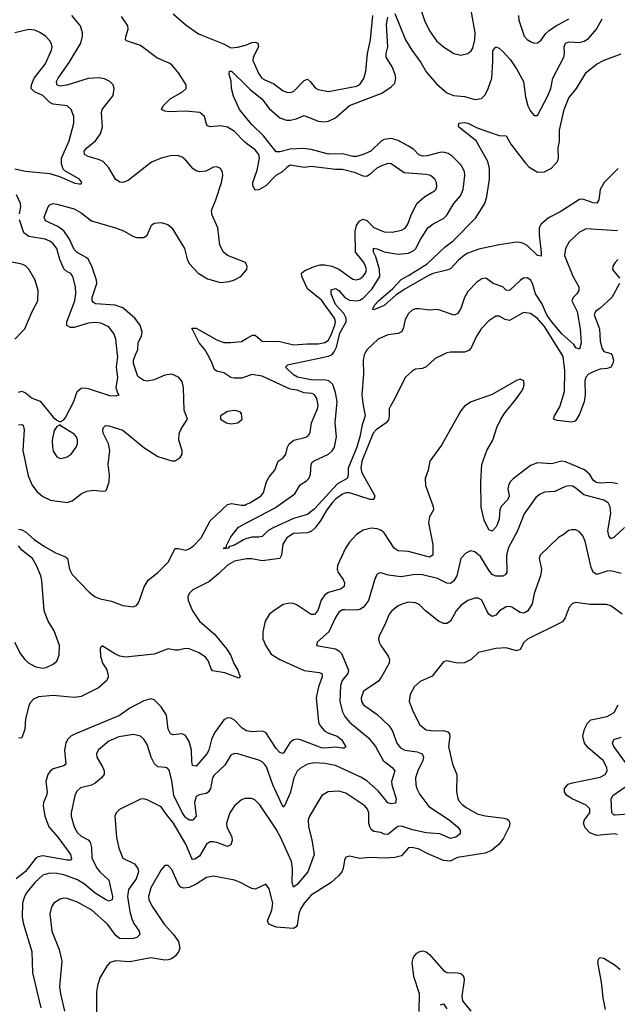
# Model space of a CAD drawing. Header units: inches. Extents: x 1843162 to 1959474, y 907081 to 1016326.
# Tile 259 of 656: x 1898698 to 1902128, y 926270 to 931925. Entities that reach past the tile are written whole.
import ezdxf

# ---------------------------------------------------------------- set-up
doc = ezdxf.new("R2010")
doc.units = ezdxf.units.IN
doc.header["$MEASUREMENT"] = 0
for name, color, linetype in [('B8992', 7, 'Continuous'), ('B8993', 7, 'Continuous'), ('B9902', 7, 'Continuous'), ('B9903', 7, 'Continuous')]:
    doc.layers.add(name, color=color, linetype=linetype)

msp = doc.modelspace()

# ---------------------------------------------------------------- linework, layer by layer
at = {"layer": 'B8992', "color": 5}
for points, elevation in [([(1898690, 929786), (1898710, 929790.9), (1898730, 929782.5), (1898770, 929751), (1898814.5, 929734.5), (1898890, 929642), (1898910, 929624.7), (1898930, 929616), (1898950, 929626), (1898960.1, 929639.9), (1899007.4, 929732.6), (1899027.3, 929790), (1899050, 929809), (1899070, 929811.2), (1899090, 929807.3), (1899213.3, 929766.7), (1899250, 929764.9), (1899268, 929770), (1899260.2, 929780.2), (1899252, 929810), (1899260.3, 929870), (1899252.9, 929930), (1899260.7, 929990), (1899259.6, 930000)], 640), ([(1898690, 929598.2), (1898710, 929600.3), (1898716.5, 929596.5), (1898723.6, 929570), (1898715, 929450), (1898746.1, 929306.1), (1898770, 929251.7), (1898795.2, 929215.2), (1898830, 929186.2), (1898874.1, 929165.9), (1898970, 929151.7), (1898998.9, 929161.1), (1899050, 929201.5), (1899082.5, 929217.5), (1899123.5, 929223.5), (1899170, 929216.5), (1899190, 929219.3), (1899195.5, 929224.5), (1899211.4, 929270), (1899212.5, 929310), (1899205.7, 929370), (1899215.6, 929450), (1899207.2, 929490), (1899176.7, 929550), (1899174.5, 929570), (1899178, 929582), (1899190, 929594.7), (1899210, 929593), (1899290, 929567), (1899410, 929467.8), (1899490, 929416.9), (1899570, 929390.5), (1899590, 929390.5), (1899618.4, 929410), (1899629.6, 929430), (1899629.6, 929450), (1899611.6, 929510), (1899612.5, 929547.5), (1899625, 929575), (1899661.6, 929630), (1899641.7, 929681.7), (1899637.7, 929810), (1899630, 929846.6), (1899610, 929871.6), (1899570, 929889.1), (1899530, 929883.7), (1899470, 929856.1), (1899430, 929848.1), (1899410, 929852.8), (1899375, 929875), (1899351.5, 929950), (1899351.1, 929970), (1899362.9, 930000)], 620), ([(1900000, 929876.6), (1899972.9, 929867.1), (1899926.8, 929866.8), (1899909.1, 929869.1), (1899870, 929895.9), (1899826.4, 929906.4), (1899815.6, 929915.6), (1899799.3, 929959.3), (1899776.8, 930000)], 580), ([(1898690, 928998), (1898710, 928994.4), (1898730, 928983.7), (1898780.1, 928940.1), (1898840.1, 928900.1), (1898903.3, 928863.3), (1898960.6, 928840.6), (1898971.8, 928830), (1898983.3, 928770), (1898998.9, 928738.9), (1899096.8, 928636.8), (1899130, 928611), (1899159.1, 928599.1), (1899224.7, 928584.7), (1899290, 928560.3), (1899350, 928552.4), (1899370, 928561.6), (1899381, 928579), (1899412.7, 928667.3), (1899434.6, 928705.4), (1899490, 928750.1), (1899550.5, 928810), (1899590, 928887.8), (1899610, 928888.4), (1899650, 928878.5), (1899670, 928885.6), (1899696.1, 928903.9), (1899738.4, 928950), (1899790, 929046), (1899890, 929140.3), (1899913.4, 929146.6), (1899970, 929136.5), (1899990, 929137.4), (1900000, 929141.7)], 580), ([(1900000, 928944.6), (1899981.9, 928938.1), (1899930, 928907.6), (1899901.5, 928898.5), (1899894, 928890), (1899870, 928885.1), (1899870, 928891.8), (1899884.9, 928895.1), (1899884.2, 928904.2), (1899910, 928954.2), (1899953.6, 929010), (1900000, 929034.6)], 560), ([(1898666.8, 928350), (1898702.3, 928282.3), (1898726.5, 928250), (1898750, 928229.3), (1898790, 928208.4), (1898830, 928200.2), (1898850, 928203.8), (1898890, 928223.6), (1898910, 928241.1), (1898924.6, 928275.4), (1898926.7, 928330), (1898895.6, 928415.6), (1898860.9, 928470), (1898838, 928530), (1898824.9, 928704.9), (1898819.1, 928730), (1898794.5, 928790), (1898771.4, 928831.4), (1898710, 928878.7), (1898690, 928903.5)], 580), ([(1900000, 928827.7), (1899990, 928827.2), (1899930, 928814.4), (1899890, 928791.9), (1899838.1, 928741.9), (1899782.6, 928697.4), (1899692, 928650), (1899670.2, 928630), (1899662.6, 928610), (1899663.9, 928590), (1899690.2, 928530), (1899730, 928471.3), (1899815.2, 928395.2), (1899886.6, 928310), (1899910, 928273), (1899927.4, 928227.4), (1899950.1, 928190), (1899963, 928150), (1899955.9, 928144.1), (1899874.3, 928174.3), (1899805, 928185), (1899796.6, 928196.6), (1899781.7, 928241.7), (1899764.1, 928264.1), (1899728.5, 928288.5), (1899670, 928311.6), (1899646.7, 928313.3), (1899610, 928304.3), (1899590, 928304.3), (1899550, 928312), (1899470, 928281.7), (1899304.1, 928264.1), (1899273, 928270), (1899243.6, 928283.6), (1899170, 928329.4), (1899160.6, 928319.4), (1899158.7, 928310), (1899160.9, 928270), (1899173.5, 928230), (1899195, 928195), (1899204.3, 928170), (1899205.6, 928150), (1899198.1, 928130), (1899150, 928088.3), (1899050, 928037.7), (1899010, 928032.8), (1898890, 928043.6), (1898804.9, 928035.1), (1898776.8, 928023.2), (1898758.3, 928001.7), (1898750, 927984.2), (1898731.4, 927910), (1898727.7, 927850), (1898710, 927800.5), (1898690, 927799)], 580), ([(1899999.9, 927839.9), (1899975.3, 927855.3), (1899930, 927901.4), (1899910, 927913.6), (1899890, 927914.6), (1899870, 927904.2), (1899816, 927830), (1899798.9, 927790), (1899784.1, 927730), (1899772, 927708), (1899710, 927638.5), (1899690, 927640.7), (1899684.8, 927664.8), (1899683, 927730), (1899670, 927779.1), (1899650, 927813.8), (1899630, 927823.7), (1899578.5, 927818.5), (1899563.4, 927823.4), (1899549.8, 927850.2), (1899540.7, 927930), (1899510, 927978.5), (1899470, 928018.7), (1899450, 928024.2), (1899410, 928013.3), (1899330, 927970.4), (1899270, 927927.8), (1899017.1, 927822.9), (1898990.8, 927809.2), (1898971.4, 927790), (1898962, 927770), (1898954.6, 927730), (1898962.7, 927650), (1898950, 927639.8), (1898890, 927622.9), (1898871.8, 927608.2), (1898858.5, 927590), (1898846.6, 927550), (1898854.3, 927490), (1898851.5, 927470), (1898834.6, 927430), (1898831.6, 927410), (1898841.2, 927350), (1898865.6, 927290), (1898917, 927230), (1898976.6, 927150), (1898989.3, 927130), (1898994.8, 927105.2), (1898990, 927098.7), (1898970, 927098.3), (1898830, 927123.2), (1898802.6, 927117.4), (1898790, 927108.4), (1898730, 927033.4), (1898677, 926990)], 620), ([(1900000, 927693.8), (1899950, 927708.7), (1899930, 927710.8), (1899910, 927701.3), (1899875.6, 927644.4), (1899813.1, 927586.8), (1899804.8, 927570), (1899793.1, 927510), (1899781.2, 927490), (1899770, 927481.4), (1899726.8, 927473.2), (1899710, 927463), (1899701.7, 927430), (1899710.2, 927350), (1899691.9, 927328.1), (1899670, 927326.9), (1899650, 927342.7), (1899630, 927370.8), (1899582.2, 927470), (1899570, 927555.1), (1899555.5, 927615.5), (1899546.5, 927626.5), (1899534, 927630), (1899490, 927633.3), (1899470.4, 927650.4), (1899451.6, 927690), (1899430, 927761.6), (1899410, 927793), (1899390.7, 927810.7), (1899350, 927820.3), (1899266.3, 927806.3), (1899210, 927782), (1899148.9, 927731.1), (1899138.3, 927710), (1899139.5, 927690), (1899175, 927630), (1899182, 927610), (1899181.7, 927590), (1899167.6, 927570), (1899130, 927539.8), (1899110, 927528.5), (1899046.7, 927513.3), (1899025.6, 927494.4), (1899014, 927470), (1898992, 927370), (1898992, 927350), (1899009.4, 927290), (1899030, 927254), (1899050, 927235.6), (1899090, 927215.5), (1899101.5, 927201.5), (1899109.5, 927170), (1899112.3, 927110), (1899142.3, 927050), (1899157.5, 927030), (1899210, 926983.1), (1899230.1, 926890), (1899229.1, 926870.9), (1899210, 926863.2), (1899190, 926872.7), (1899130, 926908.5), (1899070, 926960.8), (1899030, 926985), (1898950, 927013.7), (1898910, 927022.1), (1898870, 927022.8), (1898830, 927011.1), (1898783.5, 926970), (1898737.3, 926910), (1898726, 926890), (1898714.5, 926850), (1898710.8, 926770), (1898718.8, 926730), (1898767.3, 926572.7), (1898770.8, 926450), (1898819.7, 926250)], 640), ([(1900000, 927452.2), (1899990, 927452.6), (1899970, 927444.7), (1899930, 927409.7), (1899903.2, 927370), (1899885.2, 927310), (1899887.3, 927290), (1899914.3, 927230), (1899917.8, 927210), (1899910, 927186.3), (1899890, 927177.2), (1899830, 927199.3), (1899810, 927204), (1899790, 927202.5), (1899769.7, 927190.3), (1899730, 927120.2), (1899703, 927103), (1899690, 927102.2), (1899686.5, 927106.5), (1899651.4, 927190), (1899581.2, 927310), (1899539.7, 927359.7), (1899510, 927403.9), (1899430, 927445.1), (1899410, 927449.7), (1899390, 927447.6), (1899270, 927389.6), (1899250.4, 927370), (1899243.1, 927350), (1899253.5, 927230), (1899266.6, 927166.6), (1899290.1, 927110.1), (1899356.3, 927076.3), (1899375.3, 927050), (1899378.8, 927030), (1899365.4, 926990), (1899322.2, 926930), (1899316, 926890), (1899330, 926803), (1899341.4, 926761.4), (1899353.2, 926733.2), (1899383.1, 926690), (1899387, 926670), (1899370, 926654.3), (1899351.5, 926648.5), (1899290, 926645.2), (1899270, 926648.3), (1899250, 926664.9), (1899200.6, 926730), (1899112.1, 926810), (1899030, 926857.2), (1898970, 926878), (1898950, 926879.2), (1898930, 926873.3), (1898894, 926850), (1898880.3, 926830), (1898870.3, 926790), (1898882, 926690), (1898924.6, 926584.6), (1898938.7, 926518.7), (1898926.7, 926370), (1898931.6, 926330), (1898955.5, 926230)], 660), ([(1900000, 926950.9), (1899968.1, 926968.1), (1899930, 926982.2), (1899810, 927006.6), (1899770, 926998.4), (1899710, 926960.2), (1899670, 926941.2), (1899637, 926937), (1899623.2, 926943.2), (1899610, 926958.3), (1899570, 927043.6), (1899550, 927067.3), (1899530, 927067), (1899510, 927042.9), (1899450, 926939.7), (1899436.3, 926890), (1899439.7, 926870), (1899459.2, 926830), (1899527.7, 926730), (1899580.9, 926670), (1899609.4, 926630), (1899617.2, 926590), (1899609.3, 926570.7), (1899590, 926547.2), (1899568.1, 926531.9), (1899550, 926525.9), (1899530, 926524.2), (1899450, 926537.5), (1899330, 926514), (1899250, 926519.7), (1899214, 926510), (1899197.1, 926490), (1899158.2, 926421.8), (1899143.4, 926376.6), (1899137.7, 926342.2), (1899138, 926190)], 680)]:
    msp.add_lwpolyline(points, dxfattribs=dict(at, elevation=elevation))
for points, elevation in [([(1899930, 929681.1), (1899890, 929674.5), (1899850.6, 929650), (1899850.6, 929630), (1899884, 929610), (1899910, 929604.4), (1899950, 929608.9), (1899974.5, 929630), (1899970, 929662), (1899965.2, 929670), (1899950, 929677.6)], 620), ([(1898930, 929598), (1898910, 929589.2), (1898895.3, 929564.7), (1898884.6, 929510), (1898886, 929470), (1898890, 929446.8), (1898910, 929414.8), (1898930, 929404.9), (1898950, 929407.7), (1898970, 929414), (1898992.3, 929430), (1899020.7, 929470), (1899029.6, 929490), (1899029.6, 929510), (1899022.9, 929530), (1899010, 929544.5), (1898935.3, 929590)], 640)]:
    msp.add_lwpolyline(points, close=True, dxfattribs=dict(at, elevation=elevation))
at = {"layer": 'B8993', "color": 5}
for points, elevation in [([(1899578.6, 931958.6), (1899652.8, 931892.8), (1899723.3, 931843.3), (1899866.7, 931786.7), (1899910, 931763.4), (1899950, 931766.9), (1899999.7, 931780.3), (1900000, 931780.5)], 580), ([(1900000, 930517.1), (1899993.2, 930530), (1899889.9, 930569.9), (1899867.3, 930590), (1899846.4, 930630), (1899834.6, 930730), (1899802.4, 930802.4), (1899797.7, 930830), (1899822.9, 930890), (1899855.6, 930990), (1899863.1, 931030), (1899860.9, 931050), (1899849.8, 931069.8), (1899830, 931079.2), (1899810, 931077.8), (1899765.8, 931054.2), (1899730, 931050.4), (1899710, 931056.1), (1899690.5, 931070), (1899650, 931120.8), (1899630, 931136.2), (1899610, 931143.5), (1899570, 931144.6), (1899510, 931130.6), (1899453.5, 931106.5), (1899319.2, 931000.8), (1899290, 930990.9), (1899271.9, 930991.9), (1899248.2, 931008.2), (1899210, 931075), (1899175.8, 931110), (1899150, 931122.1), (1899090, 931138.8), (1899069.8, 931150), (1899068.5, 931170), (1899082.4, 931190), (1899133.2, 931230), (1899161, 931270), (1899173.6, 931310), (1899167.6, 931390), (1899171.5, 931408.5), (1899234, 931490), (1899240.4, 931530), (1899233.3, 931550), (1899215.8, 931570), (1899185.2, 931585.2), (1899152, 931592), (1899090, 931587.2), (1898968.9, 931548.9), (1898930, 931543.6), (1898911.6, 931551.6), (1898908.3, 931570), (1898918.3, 931590), (1898980.9, 931679.1), (1899049.2, 931790), (1899058.1, 931830), (1899057.7, 931850), (1899045.7, 931890), (1898996.1, 931950)], 620), ([(1900000, 931213.8), (1899990, 931221), (1899930, 931282.7), (1899890, 931308.7), (1899850, 931316.1), (1899790, 931309.3), (1899776.1, 931316.1), (1899770, 931325.6), (1899759.2, 931370), (1899731.7, 931391.7), (1899650, 931400.1), (1899555.3, 931395.3), (1899530, 931398.9), (1899512, 931410), (1899522, 931430), (1899561.7, 931470), (1899631.2, 931510), (1899653.3, 931530), (1899653.3, 931550), (1899610, 931619.4), (1899570, 931665.2), (1899555.3, 931675.3), (1899485.2, 931705.2), (1899390, 931776.4), (1899310, 931803.9), (1899305.7, 931810), (1899306.9, 931826.9), (1899321, 931870), (1899318.7, 931890), (1899282.5, 931942.5)], 580), ([(1898670, 931068.1), (1898730, 931055.7), (1898870, 931041.8), (1898925.3, 931025.3), (1899014.2, 930985.8), (1899038.4, 930981.6), (1899050, 930982.8), (1899055.1, 930990), (1899041.2, 931010), (1898957.1, 931057.1), (1898947.3, 931067.3), (1898936.5, 931096.5), (1898938.3, 931130), (1898981.1, 931230), (1899007.6, 931330), (1899008.5, 931370), (1898992.8, 931410), (1898969.8, 931429.8), (1898890, 931440.2), (1898870, 931449.9), (1898830.6, 931490), (1898782.3, 931510), (1898764.2, 931530), (1898764.3, 931550), (1898780.4, 931590), (1898844.5, 931670), (1898879.8, 931750), (1898883.1, 931770), (1898878.9, 931790), (1898870, 931804.5), (1898848, 931828), (1898817, 931850), (1898784.4, 931864.4), (1898750, 931867.9), (1898670, 931848.8)], 640), ([(1900000, 931359.8), (1899959.5, 931410), (1899925.1, 931485.1), (1899912.6, 931530), (1899911.5, 931571.5), (1899899.5, 931610), (1899902, 931630), (1899912.4, 931630), (1900000, 931545.2)], 560), ([(1898696.4, 930810), (1898703.7, 930850), (1898701.4, 930870), (1898678.6, 930918.6)], 640), ([(1899362.9, 930000), (1899374.7, 930030), (1899377.5, 930070), (1899397.3, 930110), (1899399.9, 930130), (1899388.5, 930170), (1899358.7, 930210), (1899290, 930271.1), (1899245.7, 930285.7), (1899132.4, 930292.4), (1899120.6, 930300.6), (1899114.3, 930310), (1899113.6, 930330), (1899139.9, 930410), (1899138.5, 930430), (1899111.3, 930510), (1899090, 930549.8), (1899079.7, 930559.7), (1899027.3, 930587.3), (1899010, 930605.3), (1898984.2, 930664.2), (1898950, 930711.5), (1898916.6, 930736.6), (1898846, 930770), (1898838.7, 930790), (1898860.5, 930850), (1898870, 930862.4), (1898890, 930869), (1898910, 930865.8), (1899010, 930837.8), (1899050, 930815.8), (1899110.3, 930770), (1899247, 930730), (1899292.7, 930712.7), (1899350, 930679.7), (1899370, 930674.2), (1899410, 930674.9), (1899430, 930687.4), (1899454.7, 930745.3), (1899470, 930756.8), (1899510, 930760.4), (1899548.7, 930748.7), (1899571, 930730), (1899644.1, 930610), (1899658.2, 930550), (1899670, 930525.3), (1899721.7, 930470), (1899776.4, 930436.4), (1899850, 930416.5), (1899899.5, 930420.5), (1899929.8, 930430.2), (1899966, 930450), (1900000, 930489)], 620), ([(1899259.6, 930000), (1899249.8, 930090), (1899239.4, 930119.4), (1899210, 930160.4), (1899162.6, 930182.6), (1899130, 930185.2), (1899090, 930181.3), (1899010, 930157.3), (1898990, 930156.4), (1898968.2, 930168.2), (1898968.9, 930190), (1899013.2, 930310), (1899019.6, 930350), (1899018.7, 930390), (1899003.1, 930450), (1898990, 930468.4), (1898970, 930477.7), (1898950, 930494.5), (1898927.5, 930547.5), (1898911.4, 930610), (1898890, 930638.5), (1898870, 930653.1), (1898843.9, 930663.9), (1898750, 930679.3), (1898721.8, 930701.8), (1898696.2, 930776.2)], 640), ([(1898670, 930090.7), (1898727.3, 930150), (1898769.4, 930250), (1898800.7, 930310), (1898803.6, 930370), (1898785.6, 930430), (1898750, 930492), (1898730.9, 930510.9), (1898710, 930520.5), (1898652.9, 930532.9)], 660), ([(1899776.8, 930000), (1899760.3, 930030), (1899728.4, 930070), (1899686.5, 930153.5), (1899710, 930153.2), (1899830, 930086.4), (1899870, 930071.6), (1899910, 930070.9), (1899970, 930077.4), (1900000, 930094.5)], 580)]:
    msp.add_lwpolyline(points, dxfattribs=dict(at, elevation=elevation))
at = {"layer": 'B9902', "color": 5}
for points, elevation in [([(1900675.7, 930000), (1900668.4, 929970), (1900670.7, 929890), (1900662, 929770), (1900668.4, 929708.4), (1900681, 929650), (1900662.7, 929597.3), (1900650.3, 929529.7), (1900632.7, 929470), (1900582.9, 929350), (1900582.6, 929310), (1900576.5, 929290), (1900521.2, 929258.8), (1900390, 929115), (1900350, 929083.2), (1900270, 929059.9), (1900152.7, 929007.3), (1900122.2, 928990), (1900090, 928956.4), (1900070, 928952.3), (1900030, 928953.3), (1900010, 928948.2), (1900000, 928944.6)], 560), ([(1900000, 929034.6), (1900160.4, 929119.6), (1900277.6, 929202.4), (1900306.8, 929253.2), (1900344, 929276), (1900357.7, 929290), (1900367.5, 929312.5), (1900369.9, 929370), (1900376.7, 929383.3), (1900387.7, 929392.3), (1900470.6, 929430), (1900491.9, 929448.1), (1900503.9, 929470), (1900515.8, 929530), (1900509.2, 929610), (1900520.7, 929730), (1900510, 929784.7), (1900494.5, 929830), (1900471.8, 929850), (1900454.6, 929854.6), (1900370, 929856.8), (1900292.4, 929872.4), (1900270, 929884.9), (1900224, 929930), (1900237.4, 929942.6), (1900252.7, 929947.3), (1900470, 929993.3), (1900487.2, 930000)], 560), ([(1901126.6, 930000), (1901081.6, 929978.4), (1901030, 929931.1), (1901010, 929922.6), (1900970, 929918), (1900950, 929907), (1900910.7, 929870), (1900851.7, 929750), (1900827.1, 929710), (1900819.2, 929690), (1900818.9, 929650), (1900813.6, 929626.4), (1900800.8, 929610), (1900744.1, 929570), (1900727.3, 929550), (1900662.2, 929390), (1900656, 929350), (1900659.9, 929330), (1900668.3, 929308.3), (1900736.1, 929190), (1900730.3, 929170), (1900710, 929169.1), (1900590, 929207.3), (1900570, 929206.8), (1900550, 929199.9), (1900510, 929170.7), (1900490.5, 929150), (1900461.3, 929110), (1900426.5, 929050), (1900393, 929007), (1900372.1, 928987.9), (1900350, 928978.5), (1900270, 928973.8), (1900230.1, 928949.9), (1900207.7, 928912.3), (1900199.5, 928850), (1900190.1, 928829.9), (1900090, 928817.8), (1900030, 928829.3), (1900000, 928827.7)], 580), ([(1902097, 930000), (1902098.5, 929998.5), (1902105.8, 929970), (1902102.4, 929950), (1902090, 929929.7), (1902070, 929921.6), (1902030, 929917), (1901990, 929903), (1901963.2, 929890), (1901947.3, 929872.7), (1901940.7, 929850), (1901943.9, 929770), (1901938.2, 929730), (1901910, 929658.7), (1901890, 929622.9), (1901882, 929618), (1901867.1, 929612.9), (1901783.3, 929623.3), (1901762, 929630), (1901766.6, 929650), (1901798, 929702), (1901825.7, 929790), (1901825.9, 929910), (1901816.9, 929990), (1901810.6, 930000)], 580), ([(1900000, 929141.7), (1900019.1, 929150), (1900083.1, 929190), (1900097.8, 929210), (1900113.6, 929270), (1900130, 929299.7), (1900161.8, 929338.2), (1900181.4, 929390), (1900210.8, 929409.2), (1900225.6, 929430), (1900233.9, 929470), (1900244.4, 929490), (1900271, 929510), (1900334.8, 929525.2), (1900349.2, 929530.8), (1900358.2, 929541.8), (1900364.1, 929555.9), (1900371.8, 929610), (1900407.5, 929690), (1900411.1, 929711.1), (1900402.2, 929750), (1900389.9, 929769.9), (1900377.3, 929777.3), (1900330, 929781.7), (1900290, 929797.8), (1900250, 929803.3), (1900090, 929877), (1900030, 929887), (1900000, 929876.6)], 580), ([(1902130, 929259.9), (1902090, 929267.7), (1902030, 929262.5), (1902006.6, 929266.6), (1901990, 929279.5), (1901970, 929312), (1901940.2, 929340.2), (1901830, 929385.2), (1901810, 929389.9), (1901750, 929374.3), (1901670, 929380.7), (1901630, 929364), (1901530, 929287.9), (1901512.7, 929270), (1901502.7, 929250), (1901499.9, 929230), (1901507.5, 929190), (1901499, 929170), (1901460.4, 929130), (1901454.3, 929110), (1901450, 929058), (1901439.8, 929030), (1901430, 929009.7), (1901410, 928988.2), (1901390, 928995.1), (1901362.9, 929050), (1901345.6, 929125.6), (1901344.9, 929270), (1901351.2, 929370), (1901378.7, 929450), (1901412.6, 929510), (1901437, 929583), (1901456, 929624), (1901478.1, 929661.8), (1901550, 929748.9), (1901578, 929790), (1901589.7, 929810), (1901594, 929830), (1901591, 929851), (1901570, 929859.6), (1901550, 929852.8), (1901410, 929772.6), (1901290, 929731.1), (1901250, 929704.7), (1901230, 929678), (1901119, 929481), (1901052.3, 929390), (1901042.1, 929337.9), (1901024.7, 929290), (1901027, 929250), (1901071.6, 929130), (1901072, 929110), (1901050.2, 929069.8), (1901044.2, 929035.8), (1901068.9, 928910), (1901068.9, 928850), (1901050, 928838.5), (1900930, 928870.9), (1900870, 928874.7), (1900847.9, 928890), (1900790, 928978.2), (1900770, 928993.6), (1900750, 929001.4), (1900715.8, 929004.2), (1900670, 928993.2), (1900630, 928969), (1900590, 928925), (1900568.4, 928890), (1900521.5, 928790), (1900519.7, 928770), (1900525.4, 928750), (1900555, 928710), (1900562.2, 928690), (1900560.8, 928670), (1900543.6, 928656.4), (1900470, 928634.5), (1900450, 928622.2), (1900428.4, 928591.6), (1900408.3, 928531.7), (1900390.5, 928509.5), (1900370, 928509.2), (1900290, 928563.2), (1900270, 928572.5), (1900245.3, 928574.7), (1900210, 928566), (1900150, 928526), (1900130, 928509.7), (1900106.1, 928470), (1900092.4, 928410), (1900093.1, 928370), (1900110, 928329), (1900141.9, 928281.9), (1900190.1, 928250.1), (1900330, 928187.7), (1900415.9, 928175.9), (1900431.6, 928170), (1900433.2, 928150), (1900413.3, 928093.3), (1900399.7, 928030), (1900413.3, 927890), (1900422.2, 927870), (1900450, 927838.5), (1900470, 927826.5), (1900520.2, 927810), (1900545.2, 927790), (1900570, 927748), (1900559.3, 927740.7), (1900550, 927740.4), (1900510, 927746.6), (1900450, 927741.3), (1900430, 927743.6), (1900310.1, 927789.9), (1900290, 927792.7), (1900270, 927788.1), (1900248, 927772), (1900210, 927709.7), (1900190, 927716.8), (1900170, 927738.3), (1900110, 927830.7), (1900090, 927838.1), (1900030, 927834.4), (1899999.9, 927839.9)], 620), ([(1902170, 929008.7), (1902110, 928953.3), (1902090, 928942.6), (1902079.9, 928959.9), (1902074.2, 928990), (1902089.9, 929090), (1902087.1, 929127.1), (1902075, 929150), (1902050, 929165.4), (1901936, 929196), (1901890, 929235.3), (1901870, 929245.5), (1901850, 929247.3), (1901830, 929243.2), (1901770, 929215.9), (1901710, 929210.7), (1901681, 929199), (1901660, 929180), (1901593.2, 929086.8), (1901554.8, 928990), (1901502.2, 928890), (1901492, 928850), (1901493.4, 928750), (1901483.7, 928736.3), (1901470.2, 928729.8), (1901448.8, 928728.8), (1901430, 928729.8), (1901410, 928738.3), (1901390, 928763), (1901342.3, 928842.3), (1901310, 928869.7), (1901286, 928874), (1901258, 928862), (1901229.1, 928830.9), (1901207, 928730), (1901190, 928703.1), (1901170, 928687.8), (1901150, 928688.9), (1901095.1, 928715.1), (1901010, 928736.7), (1900970, 928739.4), (1900885.2, 928725.2), (1900815, 928735), (1900770, 928747.6), (1900754.9, 928745.1), (1900745.1, 928734.9), (1900734.5, 928705.5), (1900699.8, 928590), (1900671.8, 928550), (1900650, 928538), (1900630, 928533.6), (1900563.7, 928536.3), (1900550, 928534.8), (1900530, 928523.1), (1900510, 928491.5), (1900471.4, 928408.6), (1900404.7, 928350), (1900402, 928330), (1900510, 928311.8), (1900530, 928301.1), (1900544.3, 928284.3), (1900584.6, 928190), (1900581.1, 928170), (1900548.6, 928130), (1900538.3, 928101.7), (1900535, 928010), (1900550, 927950.4), (1900563.5, 927923.5), (1900590.5, 927890.5), (1900700.3, 927800.3), (1900740.1, 927750), (1900783.5, 927670), (1900836, 927630), (1900851.6, 927611.6), (1900831.6, 927550), (1900833.2, 927530), (1900859.3, 927450), (1900854.2, 927425.8), (1900830, 927420.8), (1900810, 927427.6), (1900755.6, 927495.6), (1900690, 927553), (1900654.8, 927574.8), (1900510, 927642.4), (1900450, 927653.7), (1900390, 927657.8), (1900349.6, 927649.6), (1900310, 927627), (1900290, 927608.5), (1900270.8, 927570), (1900251.3, 927488.7), (1900221.7, 927418.3), (1900210, 927402), (1900151.4, 927531.4), (1900113.3, 927633.3), (1900102.7, 927650), (1900090, 927662.7), (1900070, 927672.9), (1900000, 927693.8)], 640), ([(1902150, 928745.2), (1902090, 928759.3), (1902070, 928757.9), (1902010, 928737.8), (1901990, 928752.4), (1901977.9, 928777.9), (1901942.6, 928930), (1901930, 928960.9), (1901910, 928984.5), (1901890, 928995.1), (1901864.1, 928995.9), (1901848.5, 928991.5), (1901822.8, 928970), (1901790, 928951.6), (1901684.9, 928850), (1901679.5, 928830), (1901692, 928770), (1901687.1, 928730), (1901650.2, 928630), (1901638.6, 928570), (1901614, 928530), (1901599.3, 928520.7), (1901590, 928516.8), (1901570, 928520.8), (1901521.6, 928550), (1901510, 928554.5), (1901490, 928553.8), (1901452.2, 928530), (1901430, 928504.4), (1901410, 928497.6), (1901390, 928511.1), (1901382.3, 928522.3), (1901350, 928591.1), (1901330, 928603.1), (1901310, 928603.5), (1901270, 928589.8), (1901230, 928559.8), (1901203.2, 928530), (1901170, 928471.2), (1901150, 928458), (1901130, 928458), (1901101.6, 928470), (1901026, 928530), (1900990, 928565.6), (1900970, 928576), (1900930, 928578.8), (1900896.3, 928570), (1900870, 928558), (1900833.4, 928530), (1900817.7, 928510), (1900793.8, 928450), (1900762.6, 928390), (1900758, 928370), (1900760.9, 928350), (1900770.2, 928330), (1900812.2, 928270), (1900820.2, 928250), (1900818.6, 928230), (1900774.5, 928150), (1900755.2, 928124.8), (1900671.7, 928068.3), (1900657.8, 928030), (1900660.2, 928010), (1900670.3, 927990), (1900750, 927934), (1900817.8, 927870), (1900838.1, 927838.1), (1900862, 927770), (1900882.9, 927742.9), (1900909.2, 927729.2), (1900979.5, 927719.5), (1901007.9, 927707.9), (1901015.9, 927690), (1901011.3, 927670), (1900982.5, 927610), (1900970.1, 927570), (1900970.8, 927530), (1900976.3, 927510), (1900995, 927475), (1901046.5, 927406.5), (1901162.6, 927330), (1901210.2, 927290), (1901225.2, 927270), (1901225.2, 927250), (1901201.1, 927230), (1901170, 927223), (1901110, 927249.4), (1901030, 927255.5), (1900952.7, 927272.7), (1900890, 927292.5), (1900868.4, 927291.6), (1900810, 927244.5), (1900790, 927247.4), (1900770, 927257.3), (1900730, 927262.2), (1900714.6, 927274.6), (1900706.8, 927290), (1900702, 927310), (1900701.1, 927370), (1900694.8, 927390), (1900678.9, 927410), (1900570, 927481.8), (1900530, 927493.3), (1900467.3, 927490), (1900431.1, 927468.9), (1900360.9, 927350), (1900354.3, 927330), (1900355.5, 927290), (1900374.6, 927214.6), (1900388.6, 927130), (1900351.4, 927030), (1900290, 926957.2), (1900270, 926943.1), (1900260.6, 926970), (1900263.2, 927050), (1900257.2, 927090), (1900195, 927230), (1900170, 927276.4), (1900076.1, 927416.1), (1900050, 927442), (1900030, 927451.2), (1900000, 927452.2)], 660), ([(1902156, 928510), (1902090, 928558.7), (1902065.9, 928565.9), (1901970, 928566.4), (1901890, 928578.3), (1901870, 928571.3), (1901851.8, 928550), (1901827.9, 928490), (1901813.6, 928466.3), (1901612.4, 928367.6), (1901591.4, 928348.6), (1901570, 928308.6), (1901550, 928299.3), (1901490, 928316.8), (1901430, 928313.7), (1901330.2, 928289.8), (1901288.4, 928250), (1901250, 928232), (1901208.8, 928228.8), (1901150, 928242), (1901130, 928236.2), (1901064.9, 928155.1), (1900996.3, 928123.7), (1900963.8, 928096.2), (1900938, 928050), (1900933.4, 928010), (1900956.1, 927950), (1900995.2, 927875.2), (1901030, 927845.5), (1901070, 927839.8), (1901130, 927842.4), (1901154.9, 927834.9), (1901164.1, 927824.1), (1901166.8, 927810), (1901158.9, 927750), (1901182.4, 927650), (1901206.2, 927590), (1901204.8, 927490), (1901212.2, 927452.2), (1901219.1, 927439.1), (1901237.5, 927417.5), (1901260.3, 927400.3), (1901323.8, 927363.8), (1901370, 927352.9), (1901479.4, 927339.4), (1901494.7, 927334.7), (1901505.2, 927325.3), (1901510.3, 927310), (1901506.9, 927290), (1901475.2, 927224.8), (1901450.3, 927190), (1901406, 927154), (1901370, 927138.6), (1901210, 927113), (1901168.4, 927091.6), (1901130, 927096.3), (1901036, 927136), (1900990, 927160.9), (1900950, 927170.5), (1900930, 927168.4), (1900890, 927123.1), (1900850, 927112.9), (1900789.2, 927109.2), (1900707.3, 927112.7), (1900650, 927107.4), (1900590, 927120.5), (1900570, 927116), (1900562.3, 927097.7), (1900554.9, 927050), (1900546.5, 927030), (1900530.2, 927010), (1900484.6, 926970), (1900370, 926897.4), (1900330, 926851.7), (1900310, 926817.2), (1900300.6, 926790), (1900290, 926723.7), (1900285.3, 926714.7), (1900270, 926706.2), (1900170, 926713.8), (1900128.4, 926730), (1900119.3, 926750), (1900145.7, 926810), (1900151.5, 926850), (1900130, 926933.2), (1900110, 926959.3), (1900048.2, 926931.8), (1900030, 926934.7), (1900000, 926950.9)], 680), ([(1902130, 927245.1), (1902109.8, 927249.8), (1902010, 927238.9), (1901970, 927255.3), (1901943.5, 927283.5), (1901934.8, 927310), (1901939.8, 927330), (1901969.7, 927370), (1901970, 927393.3), (1901950, 927414.4), (1901869.5, 927450), (1901838.4, 927470), (1901830, 927480.9), (1901825.1, 927490), (1901825.1, 927510), (1901846.3, 927533.7), (1901870, 927542), (1902030, 927574.2), (1902058.3, 927590), (1902069.7, 927610), (1902068.6, 927630), (1902046.2, 927670), (1901961.7, 927741.7), (1901938.7, 927770), (1901929.7, 927810), (1901939.3, 927850), (1901956.1, 927883.9), (1901976.2, 927903.8), (1902070, 927922.9), (1902110, 927946.5), (1902132, 927990)], 680), ([(1902196.3, 927630), (1902108.6, 927750), (1902099.4, 927770), (1902107.1, 927790), (1902150, 927805.1)], 660), ([(1902190, 927362.7), (1902116.4, 927356.4), (1902110, 927357), (1902097, 927370), (1902092.3, 927447.7), (1902101.5, 927470), (1902202.4, 927537.6)], 660), ([(1900990.5, 926229.5), (1900991.7, 926330), (1900960.6, 926430), (1900949.8, 926510), (1900958.6, 926541.4), (1900976.8, 926563.2), (1900990, 926572), (1901010, 926577), (1901030, 926572), (1901050, 926556), (1901130, 926464), (1901150, 926452.4), (1901210, 926450.3), (1901230, 926446), (1901238.8, 926438.8), (1901246.5, 926426.5), (1901249.4, 926409.4), (1901236.3, 926316.3), (1901239.4, 926290), (1901287.4, 926230)], 680), ([(1902060.1, 926240.1), (1902046.7, 926306.7), (1902038.1, 926398.1), (1902016.5, 926510), (1902020.5, 926530), (1902030, 926538.9), (1902050, 926534.4), (1902115.5, 926495.5), (1902144.1, 926470)], 680), ([(1901112.2, 926267.8), (1901130, 926271.8), (1901150, 926243.2)], 660)]:
    msp.add_lwpolyline(points, dxfattribs=dict(at, elevation=elevation))
at = {"layer": 'B9903', "color": 5}
for points, elevation in [([(1900850, 931961), (1900911.8, 931810), (1900948, 931750), (1900999.3, 931679.3), (1901030, 931625.8), (1901090, 931557.6), (1901150, 931505.8), (1901187.3, 931490), (1901250, 931484.6), (1901310, 931467.1), (1901347.6, 931472.4), (1901358.6, 931481.4), (1901370, 931494.4), (1901387, 931530), (1901407, 931590), (1901414.1, 931685.9), (1901413.3, 931746.7), (1901430, 931768.7), (1901450, 931760.9), (1901470, 931742.8), (1901514.1, 931694.1), (1901550, 931643.2), (1901588.9, 931570), (1901601.7, 931481.7), (1901614.9, 931430), (1901630, 931399.3), (1901650, 931374.9), (1901670, 931374.9), (1901730, 931487.6), (1901746.5, 931530), (1901758.7, 931590), (1901820.2, 931710), (1901824.1, 931730), (1901822.7, 931770), (1901830.7, 931789.3), (1901850, 931797.1), (1901910, 931793.4), (1901938.1, 931801.9), (1901963, 931817), (1902008.9, 931871.1), (1902040.5, 931930)], 560), ([(1900997.3, 931990), (1901020.6, 931920.7), (1901050, 931861.1), (1901090, 931804.6), (1901130, 931768.8), (1901190, 931731.6), (1901230, 931722), (1901270, 931730.2), (1901290, 931746), (1901298.5, 931761.5), (1901310.8, 931809.2), (1901312.5, 931850), (1901291.7, 931968.3)], 580), ([(1900000, 931780.5), (1900030, 931794), (1900050, 931796.3), (1900065.3, 931790), (1900067.7, 931770), (1900038.4, 931710), (1900035.1, 931690), (1900070, 931613.4), (1900088.1, 931590), (1900101, 931581), (1900156.6, 931556.6), (1900210, 931516), (1900230, 931508.4), (1900250, 931506.4), (1900270, 931512.3), (1900330, 931575.9), (1900350, 931582.8), (1900367.4, 931567.4), (1900393.2, 931533.2), (1900410, 931525), (1900470, 931512.3), (1900630, 931544.2), (1900650, 931553.7), (1900673.4, 931586.6), (1900684.2, 931630), (1900693.1, 931730), (1900711, 931810), (1900724.5, 931950)], 580), ([(1900000, 931545.2), (1900023, 931523), (1900087.1, 931470), (1900130, 931414.4), (1900190, 931360.7), (1900228.7, 931348.7), (1900251.4, 931348.6), (1900284.5, 931355.5), (1900330, 931374.7), (1900410, 931343.2), (1900441.6, 931338.4), (1900470, 931341.6), (1900510, 931360.7), (1900590, 931432.8), (1900776, 931503.9), (1900830, 931540.2), (1900850, 931560.3), (1900856.4, 931590), (1900852.3, 931610), (1900834.8, 931654.8), (1900801.7, 931710), (1900801, 931730), (1900809.9, 931770), (1900803, 931897), (1900810, 931940.5)], 560), ([(1901560.1, 931950), (1901562.8, 931922.8), (1901593.4, 931830), (1901610, 931812), (1901630, 931799.5), (1901650, 931790.4), (1901670, 931792.4), (1901690, 931808.2), (1901715.7, 931844.3), (1901736.8, 931863.2), (1901772.3, 931887.7), (1901849.9, 931930.1)], 580), ([(1902133.4, 931070), (1902051.8, 930990), (1902030.1, 930950), (1902022.2, 930890), (1902010, 930871.2), (1901990, 930873.5), (1901930, 930894.2), (1901910, 930892.2), (1901799.4, 930820.6), (1901732.2, 930787.8), (1901690.3, 930750), (1901679.6, 930730), (1901678.5, 930690), (1901691.6, 930588.4), (1901690, 930566.3), (1901670, 930569.8), (1901610, 930628.7), (1901590, 930640.4), (1901570, 930645.3), (1901550, 930646.4), (1901450, 930632.8), (1901333.9, 930606.2), (1901270, 930584.5), (1901250, 930573.1), (1901215.6, 930544.4), (1901170, 930494.7), (1901150, 930485.6), (1901070, 930467.2), (1901044.4, 930455.6), (1900904.2, 930375.8), (1900857.1, 930342.9), (1900790, 930283.7), (1900730, 930258), (1900722.7, 930262.7), (1900738.8, 930290), (1900757.8, 930310), (1900838.7, 930381.3), (1900886.9, 930433.1), (1900930, 930455), (1901036.9, 930523.1), (1901139.2, 930620.8), (1901185.5, 930654.5), (1901314.5, 930785.5), (1901368, 930870), (1901379.7, 930910), (1901394.7, 931010), (1901393.6, 931070), (1901385.1, 931110), (1901317.2, 931230), (1901216, 931310), (1901219, 931330), (1901250, 931334.2), (1901270, 931331.1), (1901324, 931304), (1901382.1, 931282.1), (1901450, 931260.5), (1901490, 931258.8), (1901517.2, 931210), (1901600.1, 931100.1), (1901620.2, 931080.2), (1901670, 931048.5), (1901710, 931050.4), (1901750, 931072.4), (1901784.2, 931110), (1901789.7, 931130), (1901788.3, 931188.3), (1901795.2, 931224.8), (1901795.5, 931290), (1901822.2, 931410), (1901850, 931476.4), (1901892.8, 931530), (1901950, 931621.6), (1902007.6, 931670), (1902051.9, 931691.9), (1902150, 931728.7)], 540), ([(1900487.2, 930000), (1900490, 930001.1), (1900503.5, 930016.5), (1900515.6, 930044.4), (1900535, 930125), (1900571.9, 930190), (1900572.4, 930210), (1900557.2, 930237.2), (1900509.4, 930290), (1900485.3, 930350), (1900485.9, 930374.1), (1900510, 930381.6), (1900517.5, 930377.5), (1900530, 930370.1), (1900563.6, 930330), (1900590, 930314.8), (1900630, 930309.7), (1900650, 930314), (1900670, 930324.9), (1900720.1, 930379.9), (1900765.3, 930450), (1900762.7, 930490), (1900742.2, 930562.2), (1900728.8, 930590), (1900728.1, 930611.9), (1900750, 930608.3), (1900790, 930592.5), (1900870, 930577.9), (1900930, 930584.6), (1900960.3, 930599.7), (1900971.1, 930610), (1900997.3, 930662.7), (1901040.2, 930730), (1901070, 930753.1), (1901130, 930783.2), (1901150, 930802.2), (1901190, 930870.2), (1901227.1, 930912.9), (1901242.3, 930950), (1901252.9, 931030), (1901250, 931053.6), (1901232, 931090), (1901180.9, 931140.9), (1901157.1, 931157.1), (1901130, 931163.9), (1901110, 931162.1), (1901036.9, 931143), (1901010, 931140.4), (1900989.1, 931149.2), (1900959.9, 931179.9), (1900930, 931199.5), (1900870, 931231.9), (1900830, 931242.5), (1900790, 931237), (1900771.8, 931228.2), (1900712.3, 931170), (1900670, 931149.9), (1900630, 931139.9), (1900610, 931138.6), (1900550, 931155.5), (1900470, 931153.6), (1900370, 931179.9), (1900324.6, 931184.6), (1900250, 931181.6), (1900190, 931166.6), (1900170, 931165.8), (1900097.9, 931257.9), (1900030, 931322.6), (1900000, 931359.8)], 560), ([(1900000, 930094.5), (1900033.8, 930113.8), (1900050, 930112.9), (1900090, 930078.7), (1900190, 930076), (1900270, 930056.9), (1900350, 930063.4), (1900410, 930062.8), (1900450, 930070.1), (1900470, 930084.6), (1900490, 930123.8), (1900507.3, 930170), (1900510.6, 930190), (1900505.2, 930210), (1900430, 930313.6), (1900350, 930379.9), (1900316.8, 930450), (1900315.6, 930470), (1900334.6, 930485.4), (1900393.3, 930510), (1900423.1, 930516.9), (1900450, 930517.1), (1900489, 930509), (1900530, 930493), (1900610, 930435.4), (1900630, 930431.1), (1900650, 930436.5), (1900670, 930451.4), (1900682.2, 930470), (1900687.7, 930490), (1900683.2, 930510), (1900672.1, 930530), (1900625.6, 930590), (1900623.7, 930710), (1900630, 930742.3), (1900640.8, 930759.2), (1900650, 930770.1), (1900670, 930778.8), (1900690, 930771.6), (1900730, 930732.3), (1900790, 930707.5), (1900835.7, 930704.3), (1900890, 930716.9), (1900910, 930728), (1900926.4, 930750), (1900942.1, 930797.9), (1900977.3, 930870), (1901023.2, 930910), (1901078.3, 930941.7), (1901087.1, 930950), (1901092.9, 930967.1), (1901090.7, 930990), (1901081.1, 931010), (1901055.8, 931030), (1901030, 931036), (1900904.7, 931044.7), (1900830, 931097.1), (1900810, 931098.6), (1900770, 931084), (1900747.9, 931072.1), (1900710, 931037.1), (1900690, 931024.8), (1900670, 931025.9), (1900625, 931045), (1900550, 931064.5), (1900510, 931064.4), (1900370, 931081.3), (1900330, 931077.1), (1900250.8, 931089.2), (1900230, 931076.1), (1900202.9, 931050), (1900168.6, 931030), (1900110, 930971.4), (1900070, 930948.4), (1900050, 930946), (1900035.5, 930970), (1900035.2, 930990), (1900059.9, 931060.1), (1900074.3, 931130), (1900069.5, 931150), (1900050, 931177.9), (1900000, 931213.8)], 580), ([(1902130, 930712.6), (1901950, 930724.2), (1901910, 930705.1), (1901851.7, 930650), (1901830.2, 930610), (1901825.2, 930570), (1901872.5, 930452.5), (1901907.6, 930390), (1901906.5, 930370), (1901895.6, 930350), (1901874.4, 930330), (1901867, 930310), (1901897.2, 930250), (1901914.6, 930150), (1901921.2, 930070), (1901910, 930032), (1901890, 930040.5), (1901878.8, 930058.8), (1901810, 930121.2), (1901750, 930192.4), (1901724.1, 930230), (1901694.8, 930294.8), (1901659.1, 930350), (1901643.5, 930403.5), (1901630.9, 930430), (1901610, 930442.7), (1901590, 930439.7), (1901570, 930427.2), (1901510, 930369.7), (1901490, 930371.5), (1901471.7, 930391.7), (1901415.1, 930410), (1901377.8, 930437.8), (1901370, 930441), (1901350, 930437.2), (1901322.4, 930417.6), (1901270, 930364), (1901251.3, 930328.7), (1901230, 930265.4), (1901210, 930236), (1901190, 930227.2), (1901110, 930256.8), (1901090, 930259.8), (1901050, 930256.8), (1900990, 930265.3), (1900970, 930263.9), (1900950, 930256), (1900930, 930237.4), (1900910, 930202.9), (1900898, 930150), (1900888.4, 930131.6), (1900870, 930122.2), (1900810, 930115.7), (1900754.9, 930090), (1900692.6, 930030), (1900676.5, 930003.5), (1900675.7, 930000)], 560), ([(1902131.9, 930548.1), (1902114.9, 930530), (1902102, 930510), (1902099.5, 930490), (1902141.1, 930441.1)], 580), ([(1900000, 930489), (1900000.9, 930490), (1900003.7, 930510), (1900000, 930517.1)], 620), ([(1902140.2, 930410), (1902096.6, 930330), (1902030, 930268.6), (1902003.1, 930250), (1901996, 930230), (1902025.9, 930150), (1902030, 930078), (1902038.5, 930038.5), (1902050, 930018.9), (1902090, 930007), (1902097, 930000)], 580), ([(1901810.6, 930000), (1901710, 930162), (1901670, 930209.3), (1901630, 930237.9), (1901590, 930244.1), (1901510, 930197.2), (1901483.9, 930203.9), (1901450, 930222.2), (1901430, 930221.7), (1901390, 930195.4), (1901346.7, 930150), (1901317.2, 930102.8), (1901290, 930040.4), (1901275.6, 930024.4), (1901250, 930015.2), (1901170, 930016.4), (1901150, 930011.2), (1901126.6, 930000)], 580)]:
    msp.add_lwpolyline(points, dxfattribs=dict(at, elevation=elevation))

doc.saveas('drawing.dxf')
